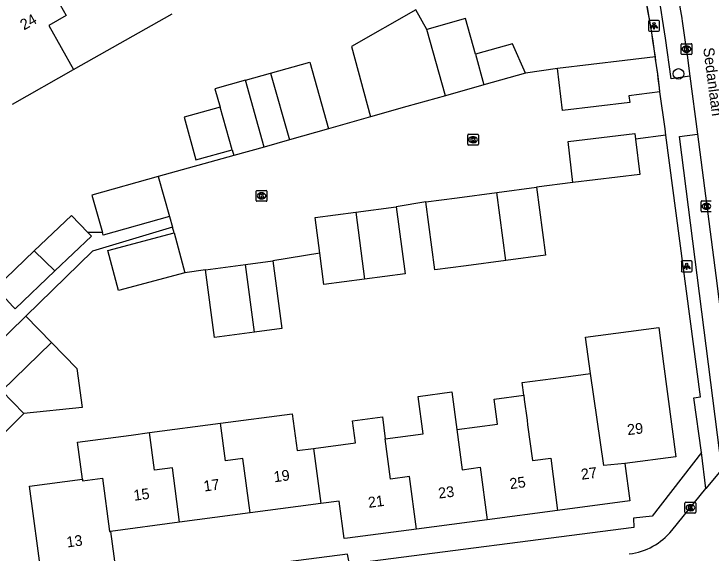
# Model space of a CAD drawing. Extents: x 158474 to 159560, y 388525 to 389605.
# Drawn here: x 159328.6 to 159393.2, y 389150.5 to 389200.4 of the extents above; entities that cross this region are included whole.
import ezdxf

# ---------------------------------------------------------------- set-up
doc = ezdxf.new("R2010")
doc.units = 0
for name, color, linetype in [('IMGEO_Boom', 7, 'Continuous'), ('IMGEO_Kolk', 7, 'Continuous'), ('IMGEO_Lichtpunt', 7, 'Continuous'), ('IMGEO_Muur', 7, 'Continuous'), ('IMGEO_Openbare_ruimte_label', 7, 'Continuous'), ('IMGEO_Pand', 7, 'Continuous'), ('IMGEO_Pand_nummerreeks', 7, 'Continuous'), ('IMGEO_Rijbaan_lokaal_open', 7, 'Continuous'), ('IMGEO_Voetpad_open', 7, 'Continuous')]:
    doc.layers.add(name, color=color, linetype=linetype)

msp = doc.modelspace()

# ---------------------------------------------------------------- linework, layer by layer
at = {"layer": 'IMGEO_Boom'}
msp.add_circle((159390.189, 389194.853), 0.489, dxfattribs=at)
at = {"layer": 'IMGEO_Kolk'}
for p, q in [((159390.432, 389196.725), (159390.432, 389197.577)), ((159390.507, 389197.651), (159391.359, 389197.651)), ((159391.433, 389197.577), (159391.433, 389196.725)), ((159390.943, 389196.871), (159390.918, 389196.871)), ((159390.92, 389197.431), (159390.945, 389197.431)), ((159391.359, 389196.651), (159390.507, 389196.651)), ((159370.663, 389188.333), (159370.663, 389189.185)), ((159370.738, 389189.259), (159371.59, 389189.259)), ((159371.664, 389189.185), (159371.664, 389188.333)), ((159371.174, 389188.479), (159371.149, 389188.479)), ((159371.151, 389189.039), (159371.176, 389189.039)), ((159371.59, 389188.259), (159370.738, 389188.259)), ((159351.067, 389183.135), (159351.067, 389183.987)), ((159351.142, 389184.061), (159351.994, 389184.061)), ((159352.068, 389183.987), (159352.068, 389183.135)), ((159351.578, 389183.281), (159351.553, 389183.281)), ((159351.555, 389183.841), (159351.58, 389183.841)), ((159351.994, 389183.061), (159351.142, 389183.061)), ((159392.279, 389182.167), (159392.279, 389183.019)), ((159392.354, 389183.093), (159393.206, 389183.093)), ((159392.767, 389182.873), (159392.792, 389182.873)), ((159393.206, 389182.093), (159392.354, 389182.093)), ((159392.79, 389182.313), (159392.765, 389182.313)), ((159390.787, 389154.25), (159390.787, 389155.102)), ((159390.862, 389155.176), (159391.714, 389155.176)), ((159391.275, 389154.956), (159391.3, 389154.956)), ((159391.788, 389155.102), (159391.788, 389154.25)), ((159391.298, 389154.396), (159391.273, 389154.396)), ((159391.714, 389154.176), (159390.862, 389154.176))]:
    msp.add_line(p, q, dxfattribs=at)
for points in [[(159390.432, 389196.725), (159390.432, 389197.577)], [(159390.507, 389197.651), (159391.359, 389197.651)], [(159391.433, 389197.577), (159391.433, 389196.725)], [(159390.753, 389197.351), (159390.876, 389197.351), (159390.876, 389197.2), (159391.006, 389197.351), (159391.17, 389197.351), (159391.024, 389197.2), (159391.177, 389196.951), (159391.025, 389196.951), (159390.94, 389197.115), (159390.876, 389197.048), (159390.876, 389196.951), (159390.753, 389196.951), (159390.753, 389197.351)], [(159391.359, 389196.651), (159390.507, 389196.651)], [(159370.663, 389188.333), (159370.663, 389189.185)], [(159370.738, 389189.259), (159371.59, 389189.259)], [(159371.664, 389189.185), (159371.664, 389188.333)], [(159370.984, 389188.959), (159371.107, 389188.959), (159371.107, 389188.808), (159371.237, 389188.959), (159371.401, 389188.959), (159371.255, 389188.808), (159371.408, 389188.559), (159371.256, 389188.559), (159371.171, 389188.723), (159371.107, 389188.656), (159371.107, 389188.559), (159370.984, 389188.559), (159370.984, 389188.959)], [(159371.59, 389188.259), (159370.738, 389188.259)], [(159351.067, 389183.135), (159351.067, 389183.987)], [(159351.142, 389184.061), (159351.994, 389184.061)], [(159352.068, 389183.987), (159352.068, 389183.135)], [(159351.388, 389183.761), (159351.511, 389183.761), (159351.511, 389183.61), (159351.641, 389183.761), (159351.805, 389183.761), (159351.659, 389183.61), (159351.812, 389183.361), (159351.66, 389183.361), (159351.575, 389183.525), (159351.511, 389183.458), (159351.511, 389183.361), (159351.388, 389183.361), (159351.388, 389183.761)], [(159351.994, 389183.061), (159351.142, 389183.061)], [(159392.279, 389182.167), (159392.279, 389183.019)], [(159392.354, 389183.093), (159393.206, 389183.093)], [(159392.6, 389182.793), (159392.723, 389182.793), (159392.723, 389182.642), (159392.853, 389182.793), (159393.017, 389182.793), (159392.871, 389182.642), (159393.024, 389182.393), (159392.872, 389182.393), (159392.787, 389182.557), (159392.723, 389182.49), (159392.723, 389182.393), (159392.6, 389182.393), (159392.6, 389182.793)], [(159393.206, 389182.093), (159392.354, 389182.093)], [(159390.787, 389154.25), (159390.787, 389155.102)], [(159390.862, 389155.176), (159391.714, 389155.176)], [(159391.108, 389154.876), (159391.231, 389154.876), (159391.231, 389154.725), (159391.361, 389154.876), (159391.525, 389154.876), (159391.379, 389154.725), (159391.532, 389154.476), (159391.38, 389154.476), (159391.295, 389154.64), (159391.231, 389154.573), (159391.231, 389154.476), (159391.108, 389154.476), (159391.108, 389154.876)], [(159391.788, 389155.102), (159391.788, 389154.25)], [(159391.714, 389154.176), (159390.862, 389154.176)]]:
    msp.add_lwpolyline(points, dxfattribs=at)
for centre, start, end in [((159390.509, 389197.575), 91.55205, 178.44795), ((159390.509, 389197.575), 91.55205, 178.44795), ((159391.357, 389197.575), 1.55205, 88.44795), ((159391.357, 389197.575), 1.55205, 88.44795), ((159390.509, 389196.727), 181.55205, 268.44795), ((159390.509, 389196.727), 181.55205, 268.44795), ((159391.357, 389196.727), 271.55205, 358.44795), ((159391.357, 389196.727), 271.55205, 358.44795), ((159370.74, 389189.183), 91.55205, 178.44795), ((159370.74, 389189.183), 91.55205, 178.44795), ((159371.588, 389189.183), 1.55205, 88.44795), ((159371.588, 389189.183), 1.55205, 88.44795), ((159370.74, 389188.335), 181.55205, 268.44795), ((159370.74, 389188.335), 181.55205, 268.44795), ((159371.588, 389188.335), 271.55205, 358.44795), ((159371.588, 389188.335), 271.55205, 358.44795), ((159351.144, 389183.985), 91.55205, 178.44795), ((159351.144, 389183.985), 91.55205, 178.44795), ((159351.992, 389183.985), 1.55205, 88.44795), ((159351.992, 389183.985), 1.55205, 88.44795), ((159351.144, 389183.137), 181.55205, 268.44795), ((159351.144, 389183.137), 181.55205, 268.44795), ((159351.992, 389183.137), 271.55205, 358.44795), ((159351.992, 389183.137), 271.55205, 358.44795), ((159392.356, 389183.017), 91.55205, 178.44795), ((159392.356, 389183.017), 91.55205, 178.44795), ((159392.356, 389182.169), 181.55205, 268.44795), ((159392.356, 389182.169), 181.55205, 268.44795), ((159390.864, 389155.1), 91.55205, 178.44795), ((159390.864, 389155.1), 91.55205, 178.44795), ((159391.712, 389155.1), 1.55205, 88.44795), ((159391.712, 389155.1), 1.55205, 88.44795), ((159390.864, 389154.252), 181.55205, 268.44795), ((159390.864, 389154.252), 181.55205, 268.44795), ((159391.712, 389154.252), 271.55205, 358.44795), ((159391.712, 389154.252), 271.55205, 358.44795)]:
    msp.add_arc(centre, 0.0765, start, end, dxfattribs=at)
for centre, major_axis, ratio, start_param, end_param in [((159390.919, 389197.151), (-0.387, 0.002), 0.722429, 4.712389, 7.853982), ((159390.944, 389197.151), (-0.39, 0.002), 0.717154, 1.570796, 4.712389), ((159371.15, 389188.759), (-0.387, 0.002), 0.722429, 4.712389, 7.853982), ((159371.175, 389188.759), (-0.39, 0.002), 0.717154, 1.570796, 4.712389), ((159351.554, 389183.561), (-0.387, 0.002), 0.722429, 4.712389, 7.853982), ((159351.579, 389183.561), (-0.39, 0.002), 0.717154, 1.570796, 4.712389), ((159392.766, 389182.593), (-0.387, 0.002), 0.722429, 4.712389, 7.853982), ((159392.791, 389182.593), (-0.39, 0.002), 0.717154, 1.570796, 4.712389), ((159391.274, 389154.676), (-0.387, 0.002), 0.722429, 4.712389, 7.853982), ((159391.299, 389154.676), (-0.39, 0.002), 0.717154, 1.570796, 4.712389)]:
    msp.add_ellipse(centre, major_axis=major_axis, ratio=ratio, start_param=start_param, end_param=end_param, dxfattribs=at)
at = {"layer": 'IMGEO_Lichtpunt'}
for p, q in [((159387.421, 389199.718), (159387.421, 389198.911)), ((159387.421, 389199.718), (159387.421, 389198.911)), ((159388.323, 389199.813), (159387.515, 389199.813)), ((159388.323, 389199.813), (159387.515, 389199.813)), ((159388.417, 389198.911), (159388.417, 389199.718)), ((159388.417, 389198.911), (159388.417, 389199.718)), ((159387.515, 389198.817), (159388.323, 389198.817)), ((159387.515, 389198.817), (159388.323, 389198.817)), ((159391.355, 389177.529), (159390.547, 389177.529)), ((159391.355, 389177.529), (159390.547, 389177.529)), ((159390.453, 389177.434), (159390.453, 389176.627)), ((159390.453, 389177.434), (159390.453, 389176.627)), ((159391.449, 389176.627), (159391.449, 389177.434)), ((159391.449, 389176.627), (159391.449, 389177.434)), ((159390.547, 389176.533), (159391.355, 389176.533)), ((159390.547, 389176.533), (159391.355, 389176.533))]:
    msp.add_line(p, q, dxfattribs=at)
for points in [[(159387.795, 389199.382), (159387.834, 389199.354), (159387.646, 389199.092), (159387.608, 389199.119), (159387.795, 389199.382)], [(159387.897, 389199.334), (159387.944, 389199.334), (159387.944, 389199.012), (159387.897, 389199.012), (159387.897, 389199.334)], [(159388.007, 389199.354), (159388.045, 389199.381), (159388.232, 389199.119), (159388.193, 389199.091), (159388.007, 389199.354)], [(159390.827, 389177.098), (159390.866, 389177.07), (159390.678, 389176.808), (159390.64, 389176.835), (159390.827, 389177.098)], [(159390.929, 389177.05), (159390.976, 389177.05), (159390.976, 389176.728), (159390.929, 389176.728), (159390.929, 389177.05)], [(159391.039, 389177.07), (159391.077, 389177.097), (159391.264, 389176.835), (159391.225, 389176.807), (159391.039, 389177.07)]]:
    msp.add_lwpolyline(points, dxfattribs=at)
for centre in [(159387.92, 389199.516), (159390.952, 389177.232)]:
    msp.add_circle(centre, 0.0994, dxfattribs=at)
for centre, start, end in [((159387.515, 389199.718), 90, 180), ((159387.515, 389199.718), 90, 180), ((159388.323, 389199.718), 0, 90), ((159388.323, 389199.718), 0, 90), ((159387.515, 389198.911), 180, 270), ((159387.515, 389198.911), 180, 270), ((159388.323, 389198.911), 270, 0), ((159388.323, 389198.911), 270, 360), ((159390.547, 389177.434), 90, 180), ((159390.547, 389177.434), 90, 180), ((159391.355, 389177.434), 0, 90), ((159391.355, 389177.434), 0, 90), ((159390.547, 389176.627), 180, 270), ((159390.547, 389176.627), 180, 270), ((159391.355, 389176.627), 270, 0), ((159391.355, 389176.627), 270, 360)]:
    msp.add_arc(centre, 0.0946, start, end, dxfattribs=at)
at = {"layer": 'IMGEO_Muur'}
msp.add_arc((159260.193, 389178.184), 129.15, 6.674, 13.40803, dxfattribs=at)
at = {"layer": 'IMGEO_Pand'}
for points in [[(159331.513, 389203.743), (159333.487, 389200.254), (159331.857, 389199.332), (159334.16, 389195.262)], [(159366.892, 389198.982), (159365.849, 389200.804), (159359.903, 389197.388), (159361.669, 389190.886)], [(159334.16, 389195.262), (159343.287, 389200.427)], [(159371.382, 389196.676), (159370.467, 389199.974), (159366.892, 389198.982)], [(159368.601, 389192.828), (159366.892, 389198.982)], [(159376.03, 389194.91), (159374.808, 389197.626), (159371.382, 389196.676)], [(159371.382, 389196.676), (159372.172, 389193.829)], [(159388.045, 389196.446), (159385.209, 389196.102), (159378.983, 389195.363)], [(159352.413, 389194.931), (159356.028, 389195.945), (159357.765, 389189.753)], [(159328.506, 389192.063), (159334.16, 389195.262)], [(159350.084, 389194.277), (159352.413, 389194.931)], [(159352.413, 389194.931), (159354.148, 389188.739)], [(159376.03, 389194.91), (159372.172, 389193.829)], [(159388.467, 389193.194), (159385.598, 389192.826), (159385.671, 389192.209), (159379.445, 389191.47), (159378.983, 389195.363)], [(159350.084, 389194.277), (159347.253, 389193.483), (159347.733, 389191.772)], [(159351.818, 389188.085), (159350.084, 389194.277)], [(159372.172, 389193.829), (159368.601, 389192.828)], [(159368.601, 389192.828), (159365.031, 389191.828), (159361.669, 389190.886)], [(159347.733, 389191.772), (159344.389, 389190.834), (159345.494, 389186.894), (159348.839, 389187.832)], [(159348.839, 389187.832), (159347.733, 389191.772)], [(159357.765, 389189.753), (159354.148, 389188.739)], [(159380.416, 389184.789), (159379.962, 389188.607), (159386.141, 389189.341), (159386.202, 389188.824)], [(159354.148, 389188.739), (159351.818, 389188.085)], [(159386.202, 389188.824), (159386.595, 389185.524), (159380.416, 389184.789)], [(159348.839, 389187.832), (159348.99, 389187.292)], [(159351.818, 389188.085), (159348.99, 389187.292)], [(159341.988, 389185.354), (159335.863, 389183.617), (159336.838, 389180.179)], [(159341.988, 389185.354), (159343.035, 389181.663)], [(159373.37, 389183.869), (159377.045, 389184.354)], [(159377.045, 389184.354), (159377.875, 389178.063), (159374.2, 389177.578)], [(159366.795, 389183), (159369.693, 389183.383), (159373.37, 389183.869)], [(159374.2, 389177.578), (159373.37, 389183.869)], [(159374.2, 389177.578), (159370.524, 389177.092), (159367.625, 389176.709), (159366.795, 389183)], [(159356.962, 389178.261), (159356.531, 389181.571), (159360.288, 389182.06)], [(159360.288, 389182.06), (159364.047, 389182.55)], [(159360.288, 389182.06), (159361.099, 389175.836)], [(159364.047, 389182.55), (159364.858, 389176.326), (159361.099, 389175.836)], [(159335.486, 389180.161), (159333.971, 389181.753), (159330.515, 389178.464)], [(159343.035, 389181.663), (159336.91, 389179.926), (159336.838, 389180.179)], [(159335.486, 389180.161), (159335.804, 389179.827), (159332.425, 389176.61)], [(159344.471, 389176.432), (159338.32, 389174.802), (159337.338, 389178.509), (159343.489, 389180.139)], [(159343.489, 389180.139), (159344.471, 389176.432)], [(159330.515, 389178.464), (159326.913, 389175.036), (159328.54, 389173.327)], [(159332.425, 389176.61), (159330.528, 389178.447), (159330.515, 389178.464)], [(159361.099, 389175.836), (159357.342, 389175.347), (159356.962, 389178.261)], [(159350.077, 389177.208), (159352.621, 389177.547)], [(159352.621, 389177.547), (159353.456, 389171.271), (159350.912, 389170.933)], [(159346.364, 389176.714), (159350.077, 389177.208)], [(159350.912, 389170.933), (159350.077, 389177.208)], [(159332.425, 389176.61), (159328.747, 389173.109), (159328.54, 389173.327)], [(159350.912, 389170.933), (159347.199, 389170.439), (159346.364, 389176.714)], [(159325.149, 389167.928), (159329.744, 389172.416)], [(159329.744, 389172.416), (159332.112, 389169.991)], [(159382.033, 389167.097), (159381.586, 389170.481), (159388.358, 389171.376), (159388.805, 389167.991), (159389.943, 389159.38), (159385.226, 389158.757)], [(159332.112, 389169.991), (159327.516, 389165.505)], [(159332.112, 389169.991), (159334.472, 389167.574), (159334.948, 389163.965), (159329.565, 389163.406)], [(159375.854, 389165.096), (159375.7, 389166.261), (159379.542, 389166.768), (159382.033, 389167.097)], [(159385.226, 389158.757), (159383.271, 389158.597), (159382.033, 389167.097)], [(159329.565, 389163.406), (159327.516, 389165.505)], [(159363.026, 389161.051), (159366.527, 389161.513), (159366.068, 389164.989), (159369.191, 389165.402), (159369.652, 389161.926)], [(159369.652, 389161.926), (159373.414, 389162.423), (159373.107, 389164.731), (159375.854, 389165.096)], [(159375.854, 389165.096), (159375.907, 389164.699), (159376.161, 389162.786), (159376.219, 389162.349), (159376.656, 389159.057), (159378.352, 389159.281), (159378.993, 389154.428)], [(159347.764, 389162.5), (159354.407, 389163.377), (159354.857, 389159.972), (159356.386, 389160.174)], [(159356.386, 389160.174), (159360.258, 389160.685), (159359.992, 389162.727), (159362.76, 389163.088), (159363.026, 389161.051)], [(159341.182, 389161.63), (159347.764, 389162.5)], [(159350.506, 389154.189), (159349.84, 389159.234), (159348.223, 389159.021), (159347.764, 389162.5)], [(159334.978, 389157.332), (159334.526, 389160.751), (159339.483, 389161.406), (159341.182, 389161.63)], [(159343.979, 389153.327), (159343.314, 389158.373), (159341.641, 389158.153), (159341.182, 389161.63)], [(159369.652, 389161.926), (159370.147, 389158.197), (159371.814, 389158.418), (159372.455, 389153.564)], [(159365.916, 389152.7), (159365.275, 389157.554), (159363.512, 389157.321), (159363.026, 389161.051)], [(159356.386, 389160.174), (159357.06, 389155.055)], [(159385.226, 389158.757), (159385.681, 389155.311), (159378.993, 389154.428)], [(159337.587, 389152.483), (159338.042, 389149.039), (159331.213, 389148.137), (159330.083, 389156.685), (159334.978, 389157.332)], [(159334.978, 389157.332), (159335, 389157.182), (159336.833, 389157.423), (159337.486, 389152.472), (159337.587, 389152.483)], [(159357.06, 389155.055), (159354.947, 389154.776), (159350.506, 389154.189)], [(159365.916, 389152.7), (159359.521, 389151.855), (159359.23, 389151.817), (159358.773, 389155.281), (159357.06, 389155.055)], [(159378.993, 389154.428), (159372.455, 389153.564)], [(159350.506, 389154.189), (159343.979, 389153.327)], [(159372.455, 389153.564), (159365.916, 389152.7)], [(159343.979, 389153.327), (159337.587, 389152.483)]]:
    msp.add_lwpolyline(points, dxfattribs=at)
msp.add_arc((159255.563, 389177.601), 133.816, 6.69168, 8.0958, dxfattribs=at)
at = {"layer": 'IMGEO_Rijbaan_lokaal_open'}
for points in [[(159390.876, 389197.586), (159391.255, 389194.661)], [(159378.983, 389195.363), (159376.03, 389194.91)], [(159391.255, 389194.661), (159391.956, 389189.26)], [(159389.008, 389189.183), (159388.943, 389189.768), (159388.467, 389193.194)], [(159361.669, 389190.886), (159357.765, 389189.753)], [(159389.008, 389189.183), (159386.202, 389188.824)], [(159391.956, 389189.26), (159393.65, 389176.199), (159395.378, 389162.527)], [(159348.99, 389187.292), (159341.988, 389185.354)], [(159380.416, 389184.789), (159377.045, 389184.354)], [(159366.795, 389183), (159364.047, 389182.55)], [(159343.035, 389181.663), (159343.336, 389180.654)], [(159343.489, 389180.139), (159343.336, 389180.654)], [(159356.962, 389178.261), (159352.621, 389177.547)], [(159346.364, 389176.714), (159344.471, 389176.432)], [(159329.565, 389163.406), (159320.81, 389154.742), (159321.952, 389146.346)], [(159394.218, 389158.279), (159394.129, 389158.166), (159392.732, 389156.452)], [(159389.563, 389152.562), (159392.732, 389156.452)]]:
    msp.add_lwpolyline(points, dxfattribs=at)
for centre, radius, start, end in [((159316.227, 389187.988), 75.264, 7.32672, 15.33165), ((159384.959, 389156.312), 5.938, 276.512, 320.83955)]:
    msp.add_arc(centre, radius, start, end, dxfattribs=at)
at = {"layer": 'IMGEO_Voetpad_open'}
for points in [[(159391.255, 389194.661), (159389.523, 389194.414), (159388.99, 389198.158)], [(159392.324, 389159.799), (159391.62, 389164.856), (159392.229, 389164.948), (159389.008, 389189.183)], [(159394.218, 389158.279), (159390.288, 389189.043), (159391.956, 389189.26)], [(159343.336, 389180.654), (159335.916, 389178.444), (159329.744, 389172.416)], [(159336.838, 389180.179), (159335.486, 389180.161)], [(159392.324, 389159.799), (159387.751, 389153.909), (159386.012, 389153.704), (159386.045, 389152.845), (159359.716, 389149.449), (159359.524, 389150.369), (159338.251, 389147.617), (159338.414, 389146.587), (159324.315, 389144.642), (159321.952, 389146.346)], [(159392.732, 389156.452), (159392.324, 389159.799)]]:
    msp.add_lwpolyline(points, dxfattribs=at)
for centre, radius, start, end in [((159259.912, 389178.126), 129.436, 8.1368, 13.40431), ((159283.502, 389183.285), 106.531, 8.02562, 13.18285)]:
    msp.add_arc(centre, radius, start, end, dxfattribs=at)

# ---------------------------------------------------------------- texts
at = {"layer": 'IMGEO_Openbare_ruimte_label'}
msp.add_text('Sedanlaan', height=1, rotation=277.40918, dxfattribs=at).set_placement((159392.477, 389197.241))
at = {"layer": 'IMGEO_Pand_nummerreeks'}
for s, rotation, p in [('24', 29.50314, (159329.561, 389198.87)), ('29', 6.69339, (159385.492, 389161.395)), ('19', 7.51688, (159352.756, 389157.029)), ('27', 7.52294, (159381.225, 389157.264)), ('25', 7.52294, (159374.612, 389156.391)), ('17', 7.51688, (159346.265, 389156.172)), ('15', 7.51688, (159339.774, 389155.316)), ('23', 7.52483, (159368, 389155.517)), ('21', 7.52294, (159361.499, 389154.659)), ('13', 7.52429, (159333.569, 389150.99))]:
    msp.add_text(s, height=1, rotation=rotation, dxfattribs=at).set_placement(p)

doc.saveas('drawing.dxf')
